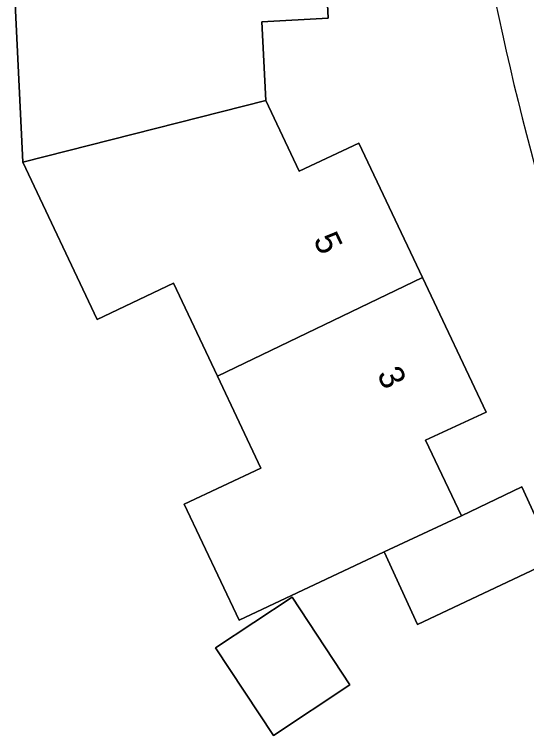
# Model space of a CAD drawing. Extents: x 163426 to 164192, y 380329 to 381641.
# Drawn here: x 163705.72 to 163726, y 381184.95 to 381213.49 of the extents above; entities that cross this region are included whole.
import ezdxf

# ---------------------------------------------------------------- set-up
doc = ezdxf.new("R2010")
doc.units = 0
for name, color, linetype in [('IMGEO_Erf', 7, 'Continuous'), ('IMGEO_Pand', 7, 'Continuous'), ('IMGEO_Pand_nummerreeks', 7, 'Continuous'), ('IMGEO_Voetpad_open', 7, 'Continuous')]:
    doc.layers.add(name, color=color, linetype=linetype)

msp = doc.modelspace()

# ---------------------------------------------------------------- linework, layer by layer
at = {"layer": 'IMGEO_Erf'}
msp.add_lwpolyline([(163717.855, 381219.215), (163718.143, 381213.343), (163715.515, 381213.206), (163715.679, 381210.09), (163716.998, 381207.286), (163719.362, 381208.398), (163721.882, 381203.078), (163724.403, 381197.754), (163722.002, 381196.647), (163723.421, 381193.642), (163725.807, 381194.791), (163727.137, 381191.923), (163721.688, 381189.346), (163720.358, 381192.229), (163714.615, 381189.514), (163712.449, 381194.108), (163715.479, 381195.537), (163713.761, 381199.18), (163712.027, 381202.855), (163708.998, 381201.426), (163706.058, 381207.644), (163705.722, 381214.476)], dxfattribs=at)
msp.add_lwpolyline([(163716.713, 381190.425), (163719.008, 381186.958), (163715.974, 381184.951), (163713.68, 381188.418)], close=True, dxfattribs=at)
msp.add_arc((163835.642, 381237.123), 113.261, 186.95585, 197.94301, dxfattribs=at)
at = {"layer": 'IMGEO_Pand'}
for points in [[(163706.058, 381207.644), (163715.679, 381210.09), (163715.515, 381213.206), (163718.143, 381213.343), (163717.855, 381219.215), (163708.928, 381218.726), (163709.123, 381214.639), (163705.722, 381214.476)], [(163706.058, 381207.644), (163708.998, 381201.426), (163712.027, 381202.855), (163713.761, 381199.18), (163721.882, 381203.078), (163719.362, 381208.398), (163716.998, 381207.286), (163715.679, 381210.09)], [(163723.421, 381193.642), (163722.002, 381196.647), (163724.403, 381197.754), (163721.882, 381203.078), (163713.761, 381199.18), (163715.479, 381195.537), (163712.449, 381194.108), (163714.615, 381189.514), (163720.358, 381192.229)], [(163723.421, 381193.642), (163720.358, 381192.229), (163721.688, 381189.346), (163727.137, 381191.923), (163725.807, 381194.791)], [(163713.68, 381188.418), (163715.974, 381184.951), (163719.008, 381186.958), (163716.713, 381190.425)]]:
    msp.add_lwpolyline(points, close=True, dxfattribs=at)
at = {"layer": 'IMGEO_Voetpad_open'}
msp.add_arc((163835.642, 381237.123), 113.261, 186.95585, 197.94301, dxfattribs=at)

# ---------------------------------------------------------------- texts
at = {"layer": 'IMGEO_Pand_nummerreeks'}
for s, p in [('5', (163717.54, 381204.582)), ('3', (163720.061, 381199.26))]:
    msp.add_text(s, height=1, rotation=295.3422, dxfattribs=at).set_placement(p)

doc.saveas('drawing.dxf')
